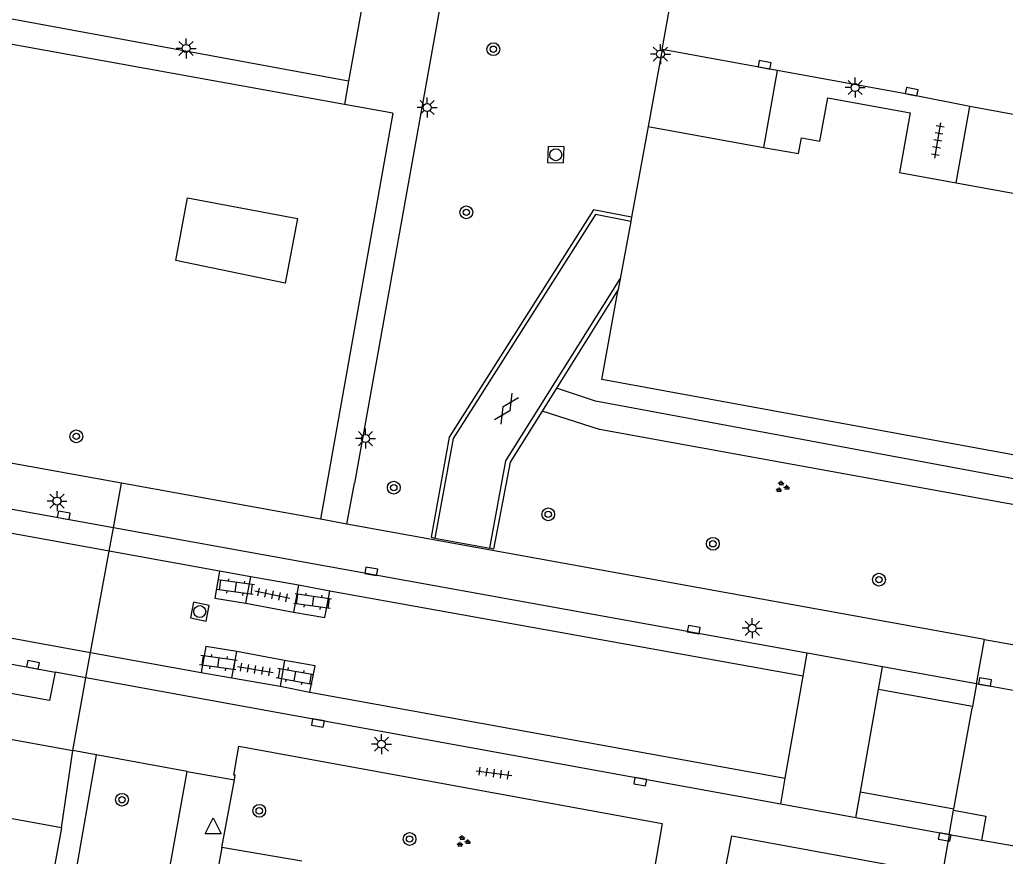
# Model space of a CAD drawing. Extents: x 132999 to 136000, y 398499 to 400501.
# Drawn here: x 133486 to 133547.6, y 400184.4 to 400236.7 of the extents above; entities that cross this region are included whole.
import ezdxf

# ---------------------------------------------------------------- set-up
doc = ezdxf.new("R2010")
doc.units = 0
for name, color, linetype in [('gg-afsc-erfafscheiding', 7, 'Continuous'), ('gg-afsc-muur', 7, 'Continuous'), ('gg-bbg-hoofdgebouw', 7, 'Continuous'), ('gg-knt-verharding', 7, 'Continuous'), ('gg-knt-verharding nz', 7, 'Continuous'), ('gt-grn-groengrens', 7, 'Continuous'), ('gt-grn-vlakafsluiter', 7, 'Continuous'), ('gt-grn-weggrens', 7, 'Continuous'), ('gt-symb-boom', 7, 'Continuous'), ('gt-symb-gesloten verharding', 7, 'Continuous'), ('gt-symb-groenvak', 7, 'Continuous'), ('gt-symb-klinker verharding', 7, 'Continuous'), ('gt-symb-kolk', 7, 'Continuous'), ('gt-symb-lichtmast', 7, 'Continuous'), ('gt-symb-rioolschacht', 7, 'Continuous'), ('gt-symb-tegel verharding', 7, 'Continuous'), ('gt-symb-waterafsluiter', 7, 'Continuous')]:
    doc.layers.add(name, color=color, linetype=linetype)

# ---------------------------------------------------------------- blocks, each defined once
blk = doc.blocks.new('gt0-LMAST')
at = {"layer": 'gt-symb-lichtmast'}
for p, q in [((-0.005, 0.246), (-0.005, 0.621)), ((-0.182, 0.173), (-0.447, 0.438)), ((0.172, 0.173), (0.437, 0.438)), ((-0.255, -0.004), (-0.63, -0.004)), ((-0.182, -0.181), (-0.447, -0.446)), ((-0.005, -0.254), (-0.005, -0.629)), ((0.437, -0.446), (0.172, -0.181)), ((0.245, -0.004), (0.62, -0.004))]:
    blk.add_line(p, q, dxfattribs=at)
blk.add_circle((-0.005, -0.004), 0.25, dxfattribs=at)
blk = doc.blocks.new('gt0-KOLK')
at = {"layer": 'gt-symb-kolk'}
blk.add_lwpolyline([(0, 0), (0.375, 0), (0.375, 0.4), (-0.375, 0.4), (-0.375, 0), (0, 0)], dxfattribs=at)
blk = doc.blocks.new('gt0-TEG1')
at = {"layer": 'gt-symb-tegel verharding'}
for p, q in [((-1.125, 0), (1.125, 0)), ((-0.9, -0.25), (-0.9, 0.25)), ((-0.45, -0.25), (-0.45, 0.25)), ((0, -0.25), (0, 0.25)), ((0.45, -0.25), (0.45, 0.25)), ((0.9, -0.25), (0.9, 0.25))]:
    blk.add_line(p, q, dxfattribs=at)
blk = doc.blocks.new('gt0-BOOM')
at = {"layer": 'gt-symb-boom'}
for radius in [0.4, 0.2]:
    blk.add_circle((0, 0), radius, dxfattribs=at)
blk = doc.blocks.new('gt0-RS')
at = {"layer": 'gt-symb-rioolschacht'}
blk.add_lwpolyline([(-0.5, -0.5), (0.5, -0.5), (0.5, 0.5), (-0.5, 0.5)], close=True, dxfattribs=at)
blk.add_circle((0, 0), 0.375, dxfattribs=at)
blk = doc.blocks.new('gt0-GRVAK')
at = {"layer": 'gt-symb-groenvak'}
for p, q in [((-0.11, 0.189), (-0.228, 0.24)), ((-0.182, 0.153), (0.088, 0.153)), ((-0.091, 0.211), (-0.156, 0.322)), ((-0.047, 0.214), (-0.047, 0.393)), ((-0.004, 0.211), (0.061, 0.322)), ((0.015, 0.189), (0.133, 0.24)), ((0.262, -0.052), (0.197, 0.059)), ((0.305, -0.049), (0.305, 0.13)), ((0.349, -0.052), (0.414, 0.059)), ((-0.245, -0.228), (-0.363, -0.177)), ((-0.318, -0.264), (-0.047, -0.264)), ((-0.226, -0.206), (-0.291, -0.095)), ((-0.183, -0.203), (-0.183, -0.024)), ((-0.139, -0.206), (-0.074, -0.095)), ((-0.12, -0.228), (-0.002, -0.177)), ((0.243, -0.074), (0.125, -0.023)), ((0.17, -0.11), (0.441, -0.11)), ((0.368, -0.074), (0.486, -0.023))]:
    blk.add_line(p, q, dxfattribs=at)
blk = doc.blocks.new('gt0-GESVH1')
at = {"layer": 'gt-symb-gesloten verharding'}
for p, q in [((-0.992, -0.261), (0.008, 0.239)), ((0.008, -0.261), (-0.992, 0.239)), ((0.008, 0.239), (1.008, -0.261)), ((1.008, 0.239), (0.008, -0.261))]:
    blk.add_line(p, q, dxfattribs=at)
blk = doc.blocks.new('gt0-KL1')
at = {"layer": 'gt-symb-klinker verharding'}
for p, q in [((-1.15, 0.3), (1.15, 0.3)), ((-1, -0.3), (-1, 0.3)), ((-0.5, 0.3), (-0.5, 0.45)), ((0, -0.3), (0, 0.3)), ((0.5, 0.3), (0.5, 0.45)), ((1, -0.3), (1, 0.3)), ((-1.15, -0.3), (1.15, -0.3)), ((-0.5, -0.45), (-0.5, -0.3)), ((0.5, -0.45), (0.5, -0.3))]:
    blk.add_line(p, q, dxfattribs=at)
blk = doc.blocks.new('gt0-WAFSL')
at = {"layer": 'gt-symb-waterafsluiter'}
for p, q in [((-0.5, -0.333), (0, 0.667)), ((0, 0.667), (0.5, -0.333)), ((0.5, -0.333), (-0.5, -0.333))]:
    blk.add_line(p, q, dxfattribs=at)

msp = doc.modelspace()

# ---------------------------------------------------------------- linework, layer by layer
at = {"layer": 'gg-afsc-erfafscheiding'}
for p, q in [((133488.59, 400186.16), (133489.296, 400191.004)), ((133503.64, 400184.08), (133498.631, 400184.946))]:
    msp.add_line(p, q, dxfattribs=at)
at = {"layer": 'gg-afsc-muur'}
for p, q in [((133523.432, 400219.849), (133519.563, 400213.682)), ((133519.563, 400213.682), (133518.661, 400212.246))]:
    msp.add_line(p, q, dxfattribs=at)
for points in [[(133524.265, 400224.384), (133521.886, 400224.848), (133512.859, 400210.621), (133511.713, 400204.355), (133511.946, 400204.283)], [(133524.215, 400224.112), (133522.012, 400224.548), (133513.102, 400210.529), (133511.946, 400204.283)], [(133515.39, 400203.662), (133516.393, 400209.126), (133523.556, 400220.526)], [(133518.661, 400212.246), (133516.659, 400209.055), (133515.628, 400203.609), (133515.39, 400203.662)]]:
    msp.add_lwpolyline(points, dxfattribs=at)
at = {"layer": 'gg-bbg-hoofdgebouw'}
for p, q in [((133525.306, 400230.051), (133524.265, 400224.384)), ((133525.306, 400230.051), (133532.509, 400228.751)), ((133544.57, 400226.534), (133554.102, 400224.793)), ((133524.265, 400224.384), (133524.215, 400224.112)), ((133524.215, 400224.112), (133523.556, 400220.526)), ((133523.556, 400220.526), (133523.432, 400219.849)), ((133488.59, 400186.16), (133482.255, 400187.314)), ((133488.59, 400186.16), (133487.13, 400178.15))]:
    msp.add_line(p, q, dxfattribs=at)
for points in [[(133532.509, 400228.751), (133534.696, 400228.356), (133534.889, 400229.341), (133536.036, 400229.131), (133536.531, 400231.841), (133541.697, 400230.901), (133541.02, 400227.182), (133544.57, 400226.534)], [(133578.624, 400203.916), (133522.397, 400214.215), (133523.432, 400219.849)]]:
    msp.add_lwpolyline(points, dxfattribs=at)
at = {"layer": 'gg-knt-verharding'}
for p, q in [((133514.24, 400248.59), (133506.916, 400207.732)), ((133506.55, 400232.892), (133461.76, 400241.12)), ((133526.168, 400234.877), (133527.303, 400241.062)), ((133506.295, 400231.428), (133461.481, 400239.514)), ((133507.42, 400237.76), (133506.55, 400232.892)), ((133526.168, 400234.877), (133525.306, 400230.051)), ((133533.373, 400233.553), (133532.509, 400228.751)), ((133509.33, 400230.88), (133506.295, 400231.428)), ((133544.57, 400226.534), (133545.435, 400231.304)), ((133509.33, 400230.88), (133504.789, 400205.478)), ((133491.839, 400204.95), (133450.543, 400212.42)), ((133504.789, 400205.478), (133492.345, 400207.728)), ((133506.446, 400205.175), (133506.916, 400207.732)), ((133535.247, 400197.098), (133491.839, 400204.95)), ((133546.346, 400197.959), (133506.446, 400205.175)), ((133500.441, 400201.869), (133498.475, 400202.235)), ((133500.137, 400200.234), (133500.441, 400201.869)), ((133503.419, 400201.345), (133500.441, 400201.869)), ((133503.419, 400201.345), (133503.113, 400199.671)), ((133505.373, 400200.986), (133503.419, 400201.345)), ((133464.437, 400200.264), (133488.193, 400195.909)), ((133500.137, 400200.234), (133503.113, 400199.671)), ((133451.911, 400197.807), (133489.296, 400191.004)), ((133545.844, 400195.181), (133546.346, 400197.959)), ((133546.346, 400197.959), (133586.499, 400190.697)), ((133499.257, 400195.552), (133499.574, 400197.191)), ((133502.545, 400196.645), (133499.574, 400197.191)), ((133502.545, 400196.645), (133502.279, 400195.032)), ((133534.996, 400195.662), (133535.247, 400197.098)), ((133539.963, 400196.245), (133535.247, 400197.098)), ((133539.71, 400194.815), (133539.963, 400196.245)), ((133545.844, 400195.181), (133539.963, 400196.245)), ((133490.126, 400195.557), (133488.193, 400195.909)), ((133533.593, 400187.651), (133490.126, 400195.557)), ((133497.327, 400195.891), (133499.257, 400195.552)), ((133499.257, 400195.552), (133502.279, 400195.032)), ((133533.876, 400189.27), (133534.996, 400195.662)), ((133502.279, 400195.032), (133504.139, 400194.649)), ((133538.58, 400188.419), (133539.71, 400194.815)), ((133545.844, 400195.181), (133545.585, 400193.759)), ((133585.382, 400188.03), (133545.844, 400195.181)), ((133544.422, 400187.362), (133545.566, 400193.655)), ((133545.585, 400193.759), (133545.566, 400193.655)), ((133490.772, 400190.735), (133489.296, 400191.004)), ((133496.46, 400189.7), (133490.772, 400190.735)), ((133491.714, 400163.498), (133496.46, 400189.7)), ((133498.631, 400184.946), (133499.412, 400189.164)), ((133533.593, 400187.651), (133533.876, 400189.27)), ((133538.293, 400186.796), (133538.58, 400188.419)), ((133538.293, 400186.796), (133533.593, 400187.651)), ((133544.405, 400187.271), (133544.422, 400187.362)), ((133544.126, 400185.735), (133538.293, 400186.796)), ((133544.126, 400185.735), (133544.405, 400187.271)), ((133544.126, 400185.735), (133543.686, 400183.252)), ((133546.154, 400185.378), (133544.126, 400185.735)), ((133498.631, 400184.946), (133489.598, 400135.17)), ((133550.051, 400184.691), (133546.154, 400185.378))]:
    msp.add_line(p, q, dxfattribs=at)
for points in [[(133545.435, 400231.304), (133541.747, 400232.037), (133533.373, 400233.553)], [(133492.345, 400207.728), (133453.648, 400214.723), (133453.949, 400216.41)], [(133498.475, 400202.235), (133498.186, 400200.543), (133500.137, 400200.234)], [(133503.113, 400199.671), (133505.065, 400199.33), (133505.373, 400200.986)], [(133488.193, 400195.909), (133487.839, 400194.134), (133464.055, 400198.458), (133464.437, 400200.264)], [(133499.574, 400197.191), (133497.632, 400197.512), (133497.327, 400195.891)], [(133504.139, 400194.649), (133504.461, 400196.312), (133502.545, 400196.645)], [(133499.412, 400189.164), (133499.467, 400189.459), (133499.384, 400189.472), (133499.697, 400191.282), (133526.166, 400186.446), (133525.12, 400180.24)], [(133529.32, 400179.4), (133530.531, 400185.664), (133543.608, 400183.266)]]:
    msp.add_lwpolyline(points, dxfattribs=at)
at = {"layer": 'gg-knt-verharding nz'}
for p, q in [((133533.373, 400233.553), (133526.168, 400234.877)), ((133554.968, 400229.563), (133545.435, 400231.304)), ((133491.572, 400203.488), (133403.53, 400219.476)), ((133402.466, 400213.11), (133490.416, 400197.146)), ((133498.475, 400202.235), (133491.572, 400203.488)), ((133534.996, 400195.662), (133505.373, 400200.986)), ((133490.416, 400197.146), (133497.327, 400195.891)), ((133545.585, 400193.759), (133539.71, 400194.815)), ((133504.139, 400194.649), (133533.876, 400189.27)), ((133538.58, 400188.419), (133544.422, 400187.362))]:
    msp.add_line(p, q, dxfattribs=at)
msp.add_lwpolyline([(133544.405, 400187.271), (133546.426, 400186.903), (133546.154, 400185.378)], dxfattribs=at)
at = {"layer": 'gt-grn-groengrens'}
msp.add_line((133490.772, 400190.735), (133486.166, 400164.503), dxfattribs=at)
for points in [[(133495.74, 400221.668), (133496.481, 400225.599), (133503.359, 400224.301), (133502.591, 400220.253), (133495.74, 400221.668)], [(133578.346, 400202.4), (133521.995, 400212.872), (133519.563, 400213.682)], [(133586.034, 400200.341), (133585.907, 400199.532), (133522.253, 400211.091), (133518.661, 400212.246)]]:
    msp.add_lwpolyline(points, dxfattribs=at)
at = {"layer": 'gt-grn-vlakafsluiter'}
msp.add_line((133511.946, 400204.283), (133515.39, 400203.662), dxfattribs=at)
at = {"layer": 'gt-grn-weggrens'}
for p, q in [((133506.55, 400232.892), (133506.295, 400231.428)), ((133491.839, 400204.95), (133492.345, 400207.728)), ((133506.446, 400205.175), (133504.789, 400205.478)), ((133491.572, 400203.488), (133491.839, 400204.95)), ((133490.416, 400197.146), (133491.572, 400203.488)), ((133490.126, 400195.557), (133490.416, 400197.146)), ((133489.296, 400191.004), (133490.126, 400195.557)), ((133496.46, 400189.7), (133499.412, 400189.164))]:
    msp.add_line(p, q, dxfattribs=at)

# ---------------------------------------------------------------- block references
at = {"layer": 'gt-symb-boom'}
for p in [(133515.614, 400234.892), (133513.921, 400224.684), (133489.519, 400210.665), (133509.384, 400207.454), (133519.047, 400205.782), (133529.348, 400203.942), (133539.742, 400201.699), (133492.378, 400187.925), (133500.967, 400187.232), (133510.372, 400185.467)]:
    msp.add_blockref('gt0-BOOM', p, dxfattribs=at)
at = {"layer": 'gt-symb-gesloten verharding', "rotation": 57.08909431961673}
msp.add_blockref('gt0-GESVH1', (133516.421, 400212.4), dxfattribs=at)
at = {"layer": 'gt-symb-groenvak'}
for p in [(133533.671, 400207.495), (133513.713, 400185.313)]:
    msp.add_blockref('gt0-GRVAK', p, dxfattribs=at)
at = {"layer": 'gt-symb-klinker verharding'}
for p, rotation in [((133499.483, 400201.228), 172.00768607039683), ((133504.315, 400200.343), 172.00768607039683), ((133498.405, 400196.502), 172.00768607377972), ((133503.205, 400195.664), -10.253598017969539)]:
    msp.add_blockref('gt0-KL1', p, dxfattribs=dict(at, rotation=rotation))
at = {"layer": 'gt-symb-kolk'}
for p, rotation in [((133532.542, 400233.723), -11.534620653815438), ((133541.747, 400232.037), -11.242525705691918), ((133488.702, 400205.531), -10.25359802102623), ((133507.936, 400202.021), -10.366322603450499), ((133528.118, 400198.371), -10.197205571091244), ((133486.776, 400196.169), -10.366322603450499), ((133546.344, 400195.09), -9.264636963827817), ((133504.671, 400192.919), 169.69002960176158), ((133524.842, 400189.252), 169.69002960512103), ((133543.888, 400185.789), 169.4542656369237)]:
    msp.add_blockref('gt0-KOLK', p, dxfattribs=dict(at, rotation=rotation))
at = {"layer": 'gt-symb-lichtmast'}
for p in [(133496.392, 400234.943), (133526.069, 400234.591), (133538.251, 400232.498), (133511.475, 400231.246), (133507.619, 400210.527), (133488.318, 400206.618), (133531.82, 400198.658), (133508.616, 400191.401)]:
    msp.add_blockref('gt0-LMAST', p, dxfattribs=at)
at = {"layer": 'gt-symb-rioolschacht'}
for p, rotation in [((133519.521, 400228.291), 88.33888795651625), ((133497.244, 400199.695), -11.186329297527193)]:
    msp.add_blockref('gt0-RS', p, dxfattribs=dict(at, rotation=rotation))
at = {"layer": 'gt-symb-tegel verharding'}
for p, rotation in [((133543.421, 400229.176), 80.27403432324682), ((133501.783, 400200.745), 168.1732960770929), ((133500.72, 400196.072), -9.377579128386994), ((133515.651, 400189.591), -7.757425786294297)]:
    msp.add_blockref('gt0-TEG1', p, dxfattribs=dict(at, rotation=rotation))
at = {"layer": 'gt-symb-waterafsluiter'}
msp.add_blockref('gt0-WAFSL', (133498.075, 400186.132), dxfattribs=at)

doc.saveas('drawing.dxf')
